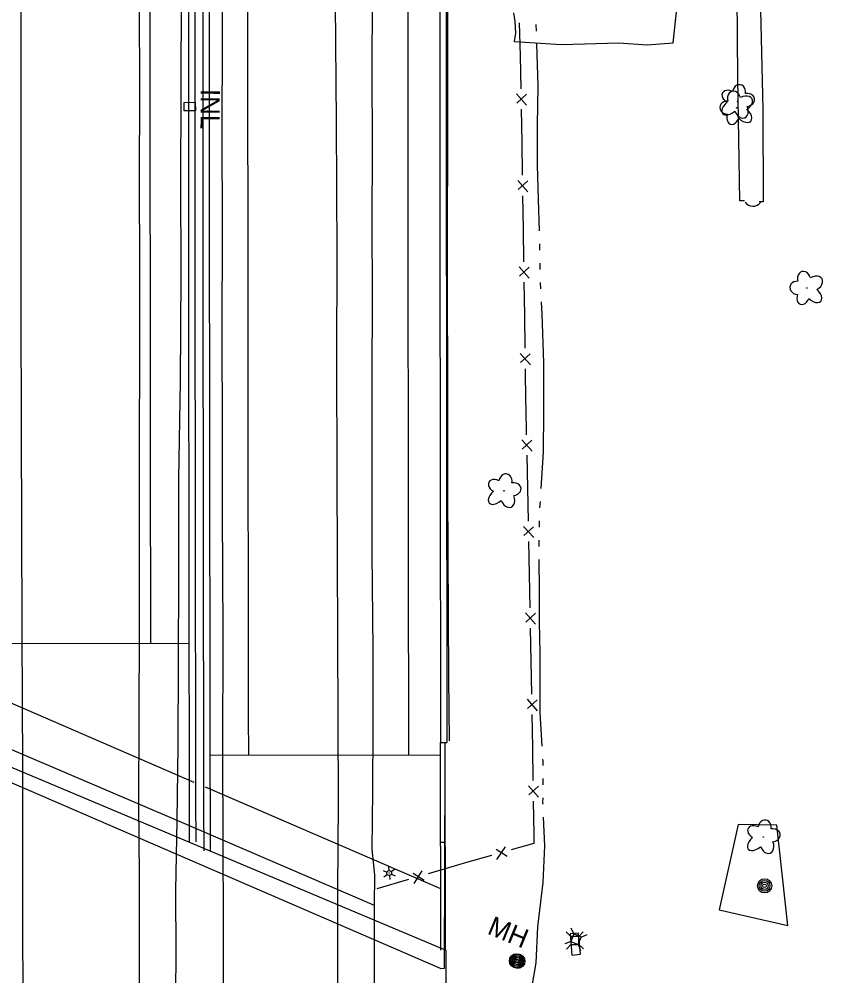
# Model space of a CAD drawing. Extents: x 588843 to 2552415, y 180129 to 269402.
# Drawn here: x 593958.1 to 594209.3, y 185573.3 to 185871.8 of the extents above; entities that cross this region are included whole.
import ezdxf

# ---------------------------------------------------------------- set-up
doc = ezdxf.new("R2010")
doc.units = 0
for name, color, linetype in [('Default', 7, 'Continuous'), ('E_AREA', 7, 'Continuous'), ('E_DRN', 7, 'Continuous'), ('E_DRN_RipRap', 7, 'Continuous'), ('E_DRN_Text', 7, 'Continuous'), ('E_FEN_P', 7, 'Continuous'), ('E_LAND_TreeLine', 7, 'Continuous'), ('E_LAND_Vegetation', 7, 'Continuous'), ('E_LTG', 7, 'Continuous'), ('E_MISCPROP', 7, 'Continuous'), ('E_RDWY', 7, 'Continuous'), ('E_RDWY_BarrierConc', 7, 'Continuous'), ('E_STRUCT', 7, 'Continuous'), ('E_UTL_AG_Bold', 7, 'Continuous'), ('E_UTL_MH_Text', 7, 'Continuous'), ('E_WTR_P', 7, 'Continuous'), ('P_RDWY_BarrierConc', 7, 'Continuous'), ('P_RDWY_PavtEdge', 7, 'Continuous'), ('P_STRUCT', 7, 'Continuous')]:
    doc.layers.add(name, color=color, linetype=linetype)

# ---------------------------------------------------------------- blocks, each defined once
blk = doc.blocks.new('PED')
at = {"layer": 'Default'}
for p, q in [((-2.5, 2.5), (-5.33, 5.33)), ((2.5, 2.5), (5.33, 5.33)), ((-2.5, -2.5), (-5.33, -5.33)), ((2.5, -2.5), (5.33, -5.33))]:
    blk.add_line(p, q, dxfattribs=at)
blk.add_lwpolyline([(-2.5, -2.5), (2.5, -2.5), (2.5, 2.5), (-2.5, 2.5)], close=True, dxfattribs=at)
blk = doc.blocks.new('POLE')
at = {"layer": 'Default'}
for radius in [4.46, 3.35, 2.23, 1.12]:
    blk.add_circle((0, 0), radius, dxfattribs=at)
blk = doc.blocks.new('MHT')
at = {"layer": 'E_UTL_MH_Text'}
blk.add_text('MH', height=12, dxfattribs=at).set_placement((-9.81, -6))
blk = doc.blocks.new('DTRE_1_1')
at = {"layer": 'Default'}
blk.add_circle((-0.18, 0), 0.183, dxfattribs=at)
for centre, major_axis, ratio in [((-1.87, 5.32), (1.36, -4.98), 0.782863), ((4.06, 2.74), (-5.27, -2.93), 0.691916), ((-5.87, 0.15), (4.93, -0.12), 0.832022), ((-2.49, -5.24), (1.8, 4.86), 0.716896), ((3.54, -3.71), (-5.01, 4.58), 0.560249)]:
    blk.add_ellipse(centre, major_axis=major_axis, ratio=ratio, start_param=1.570796, end_param=4.712389, dxfattribs=at)
blk = doc.blocks.new('CULV2_4')
at = {"layer": 'E_DRN'}
blk.add_arc((64.6, 48.4), 80.7, 216.8699, 323.1301, dxfattribs=at)
blk = doc.blocks.new('INLT_47_1')
at = {"layer": 'E_DRN_Text'}
blk.add_text('INL', height=39.37, dxfattribs=at).set_placement((-36.2, -19.7))
blk = doc.blocks.new('PED_3')
at = {"layer": 'E_UTL_AG_Bold'}
for p, q in [((-8.2, 8.2), (-17.5, 17.5)), ((8.2, 8.2), (17.5, 17.5)), ((-8.2, -8.2), (-17.5, -17.5)), ((8.2, -8.2), (17.5, -17.5))]:
    blk.add_line(p, q, dxfattribs=at)
blk.add_lwpolyline([(-8.2, -8.2), (8.2, -8.2), (8.2, 8.2), (-8.2, 8.2)], close=True, dxfattribs=at)
blk = doc.blocks.new('LPOL_4')
at = {"layer": 'E_LTG'}
for p, q in [((-13.1, 0), (-4.9, 0)), ((-2.5, 4.3), (-6.6, 11.4)), ((2.5, 4.3), (6.6, 11.4)), ((4.9, 0), (13.1, 0)), ((-6.6, -11.4), (-2.5, -4.3)), ((6.6, -11.4), (2.5, -4.3))]:
    blk.add_line(p, q, dxfattribs=at)
for radius in [4.92, 4.92, 4.92, 0.41]:
    blk.add_circle((0, 0), radius, dxfattribs=at)
blk = doc.blocks.new('POLE_3')
at = {"layer": 'E_MISCPROP'}
for radius in [14.6, 11, 7.32, 3.66]:
    blk.add_circle((0, 0), radius, dxfattribs=at)
blk = doc.blocks.new('DTRE_4')
at = {"layer": 'E_LAND_Vegetation'}
blk.add_circle((-0.6, 0), 0.601, dxfattribs=at)
for centre, major_axis, ratio in [((-6.1, 17.5), (4.5, -16.3), 0.782863), ((13.3, 9), (-17.3, -9.6), 0.691916), ((-19.3, 0.5), (16.2, -0.4), 0.832022), ((-8.2, -17.2), (5.9, 15.9), 0.716896), ((11.6, -12.2), (-16.4, 15), 0.560249)]:
    blk.add_ellipse(centre, major_axis=major_axis, ratio=ratio, start_param=1.570796, end_param=4.712389, dxfattribs=at)

msp = doc.modelspace()

# ---------------------------------------------------------------- linework, layer by layer
at = {"layer": 'E_AREA'}
msp.add_lwpolyline([(594184.55, 185815.05), (594183.08, 185815.03), (594182.48, 185853.37), (594182.16, 185891.99), (594181.73, 185925.3), (594181.17, 185954.3), (594180.32, 185981.29), (594180.18, 185990.94), (594187.61, 185990.93), (594188.86, 185966.43), (594189.07, 185947.36), (594188.94, 185927.54), (594189.25, 185903.49), (594189.55, 185874.61), (594190.24, 185843.6), (594190.34, 185814.77), (594189.16, 185814.75)], dxfattribs=at)
msp.add_lwpolyline([(594130.09, 185586.37), (594130.7, 185579.78), (594133.31, 185580.02), (594132.7, 185586.62)], close=True, dxfattribs=at)
at = {"layer": 'E_DRN'}
msp.add_lwpolyline([(594013.14, 185843.16), (594009.62, 185843.12), (594009.59, 185845.76), (594013.11, 185845.81)], close=True, dxfattribs=at)
at = {"layer": 'E_DRN_RipRap'}
msp.add_lwpolyline([(594112.48, 185873.68), (594112.89, 185871.02), (594113.1, 185867.43), (594112.61, 185864.78), (594127.38, 185863.84), (594145.28, 185864.4), (594154.19, 185863.74), (594162.26, 185864.38), (594163.49, 185875.95), (594153.67, 185876.61), (594144.29, 185875.66), (594128.58, 185875.15), (594117.6, 185874.19)], dxfattribs=at)
at = {"layer": 'E_FEN_P'}
for p, q in [((594113.37, 185848.43), (594116.55, 185844.89)), ((594116.49, 185848.31), (594113.47, 185845.57)), ((594113.77, 185821.45), (594116.94, 185817.91)), ((594116.89, 185821.33), (594113.87, 185818.59)), ((594114.17, 185794.46), (594117.34, 185790.92)), ((594117.29, 185794.35), (594114.27, 185791.6)), ((594114.57, 185767.48), (594117.74, 185763.94)), ((594117.69, 185767.36), (594114.67, 185764.62)), ((594115.02, 185740.49), (594118.22, 185736.97)), ((594118.15, 185740.39), (594115.15, 185737.63)), ((594115.58, 185713.51), (594118.78, 185709.99)), ((594118.71, 185713.41), (594115.71, 185710.65)), ((594116.14, 185686.53), (594119.34, 185683.01)), ((594119.27, 185686.43), (594116.27, 185683.67)), ((594116.7, 185659.56), (594119.87, 185656.01)), ((594119.83, 185659.44), (594116.8, 185656.69)), ((594117.08, 185632.57), (594120.26, 185629.03)), ((594120.21, 185632.45), (594117.18, 185629.71)), ((594110.48, 185610.47), (594107.06, 185612.69)), ((594109.8, 185613.53), (594107.18, 185609.55)), ((594084.57, 185603.03), (594081.11, 185605.2)), ((594083.84, 185606.08), (594081.28, 185602.06))]:
    msp.add_line(p, q, dxfattribs=at)
for points in [[(594114.23, 185870.64), (594114.5, 185860.34)], [(594114.5, 185860.34), (594114.76, 185850.04)], [(594114.88, 185843.66), (594115.03, 185833.36)], [(594115.03, 185833.36), (594115.19, 185823.06)], [(594115.28, 185816.68), (594115.43, 185806.37)], [(594115.43, 185806.37), (594115.59, 185796.07)], [(594115.68, 185789.69), (594115.83, 185779.39)], [(594115.83, 185779.39), (594115.99, 185769.09)], [(594116.08, 185762.71), (594116.23, 185752.41)], [(594116.23, 185752.41), (594116.26, 185750.57), (594116.44, 185742.11)], [(594116.57, 185735.73), (594116.78, 185725.43)], [(594116.78, 185725.43), (594116.99, 185715.12)], [(594117.13, 185708.75), (594117.34, 185698.45)], [(594117.34, 185698.45), (594117.55, 185688.14)], [(594117.68, 185681.77), (594117.9, 185671.47)], [(594117.9, 185671.47), (594118.11, 185661.16)], [(594118.21, 185654.79), (594118.35, 185644.48)], [(594118.35, 185644.48), (594118.5, 185634.18)], [(594118.59, 185627.8), (594118.74, 185617.5)], [(594118.74, 185617.5), (594118.78, 185614.53), (594111.71, 185612.56)], [(594105.57, 185610.85), (594097.08, 185608.48), (594095.65, 185608.06)], [(594095.65, 185608.06), (594085.77, 185605.14)], [(594079.65, 185603.34), (594069.77, 185600.42)]]:
    msp.add_lwpolyline(points, dxfattribs=at)
at = {"layer": 'E_LAND_TreeLine'}
msp.add_lwpolyline([(594176.65, 185593.9), (594198.05, 185589.01), (594194.61, 185620.33), (594182.56, 185620.47)], close=True, dxfattribs=at)
at = {"layer": 'E_RDWY'}
for points in [[(593959.3, 185642.07), (593959.16, 185655.66), (593958.95, 185711.62), (593958.86, 185745.19), (593958.74, 185780.52), (593958.78, 185812.97), (593958.77, 185848.82), (593958.71, 185881.07), (593958.69, 185916.44), (593958.71, 185953.07), (593958.76, 185985.26), (593958.66, 186022.22), (593958.67, 186054.7), (593958.69, 186089.53), (593958.96, 186126.59), (593958.97, 186145.28)], [(593995.5, 185626.87), (593995.63, 185653.87), (593995.73, 185681.63), (593995.69, 185711.5), (593995.66, 185737.97), (593995.76, 185768.54), (593995.76, 185792.56), (593995.67, 185822.87), (593995.77, 185848.12), (593995.64, 185877.81), (593995.77, 185906.27), (593995.66, 185936.63), (593995.63, 185960.91), (593995.71, 185989.51), (593995.53, 186014.49), (593995.69, 186037.4), (593995.66, 186060.5), (593995.68, 186084.25), (593995.72, 186110.68), (593995.77, 186135.67)], [(594021.79, 185615.43), (594021.75, 185642.51), (594021.79, 185680.23), (594021.64, 185718.17), (594021.59, 185744.33), (594021.5, 185772.77), (594021.62, 185807.36), (594021.45, 185835.4), (594021.62, 185866.87), (594021.6, 185895.17), (594021.57, 185926.11), (594021.61, 185960.68), (594021.47, 185994.92), (594021.41, 186026.92), (594021.31, 186057.33), (594021.47, 186092.67), (594021.49, 186129.13)], [(594057.6, 185599.99), (594057.84, 185627.31), (594057.71, 185653.59), (594057.36, 185729.28), (594057.31, 185765.88), (594057.35, 185798.26), (594057.15, 185839.82), (594056.9, 185876.82), (594056.92, 185913.24), (594056.81, 185948.68), (594056.8, 185989.22), (594056.78, 186018.75), (594056.93, 186054.65), (594057.02, 186090.76), (594057, 186119.86)], [(593959.87, 185420.54), (593959.84, 185445.18), (593959.68, 185484.05), (593959.45, 185518.19), (593959.33, 185553.9), (593959.27, 185602.1), (593959.3, 185642.07)], [(593995.63, 185404.88), (593995.6, 185440.77), (593995.74, 185473.91), (593995.68, 185502.41), (593995.72, 185538.18), (593995.67, 185568.02), (593995.66, 185604.47), (593995.5, 185626.87)], [(594022.14, 185393.45), (594022.21, 185425.91), (594022.13, 185466.23), (594022.08, 185503.34), (594021.81, 185547.03), (594021.91, 185590.06), (594021.79, 185615.43)], [(594057.68, 185378.51), (594057.47, 185403.68), (594057.63, 185436.51), (594057.67, 185474.34), (594057.7, 185515.46), (594057.58, 185553.57), (594057.6, 185599.99)]]:
    msp.add_lwpolyline(points, dxfattribs=at)
at = {"layer": 'E_RDWY_BarrierConc'}
msp.add_lwpolyline([(594092.41, 185646.59), (594092.23, 185666.33), (594091.89, 185724.73), (594091.96, 185748.56), (594091.86, 185797.61), (594091.91, 185841.47), (594091.93, 185867.8), (594091.87, 185930.74), (594091.81, 185977.86), (594091.82, 186024.62), (594091.91, 186074.39)], dxfattribs=at)
at = {"layer": 'E_STRUCT'}
for points in [[(594007.48, 185621.74), (594007.8, 185644.98), (594007.83, 185671.26), (594007.95, 185698.3), (594007.95, 185728.35), (594008.47, 185758.75), (594008.65, 185791.93), (594008.59, 185821.62), (594008.66, 185847.79), (594008.8, 185881.99), (594009.05, 185912.79), (594009.1, 185945.13), (594008.95, 185976.13), (594008.95, 186007.86), (594008.75, 186038.52), (594008.94, 186065.49), (594009.16, 186097.12), (594009.12, 186123.45), (594009.19, 186132.22)], [(594069.19, 185604.81), (594068.28, 185612.73), (594068.5, 185631), (594068.67, 185650.93), (594068.6, 185675.04), (594068.35, 185705.19), (594068.27, 185731.53), (594068.37, 185758.91), (594068.4, 185785.63), (594068.35, 185808.1), (594068.43, 185831.75), (594068.32, 185856.13), (594068.38, 185877.98), (594068.43, 185904.62), (594068.19, 185930), (594068.17, 185953.26), (594068.3, 185981.89), (594068.16, 186006.49), (594068.19, 186032.08), (594068.05, 186060.08), (594068.09, 186085.41), (594068.35, 186116.48), (594068.36, 186116.92)], [(594089.61, 185575.54), (593939.45, 185640.42), (593938.15, 185641.72), (593937.91, 185695.24)], [(593947.53, 185425.93), (594007.57, 185399.67), (594069.43, 185373.6), (594069.03, 185595.2), (594007.48, 185621.74), (593947.15, 185647.44), (593947.53, 185425.93)], [(593938.1, 185432.27), (594092.05, 185366.69), (594091.65, 185474.37), (594091.41, 185581.17), (593937.6, 185645.83)], [(594089.61, 185575.54), (594090.86, 185575.71), (594091.08, 185639.18)], [(594007.57, 185399.67), (594007.57, 185428.21), (594007.32, 185465.26), (594007.38, 185496.34), (594007.27, 185528.01), (594006.95, 185555.68), (594007.15, 185580.26), (594007.06, 185599.87), (594007.48, 185621.74)], [(594069.03, 185595.19), (594069.19, 185604.81)]]:
    msp.add_lwpolyline(points, dxfattribs=at)
at = {"layer": 'E_WTR_P'}
for points in [[(594119.46, 185870.04), (594119.53, 185868.03)], [(594119.67, 185864.01), (594120.07, 185850.91), (594119.78, 185838.66), (594119.81, 185834.86)], [(594119.81, 185834.86), (594119.88, 185826.15), (594120.1, 185815.44), (594120.42, 185805.71)], [(594120.51, 185801.69), (594120.55, 185799.68)], [(594120.62, 185795.66), (594120.66, 185793.64)], [(594120.78, 185789.62), (594120.87, 185787.62)], [(594121.06, 185783.6), (594121.25, 185779.69), (594121.84, 185764.51), (594121.83, 185754.45)], [(594121.83, 185754.45), (594121.82, 185749.17), (594121.7, 185736.61), (594120.99, 185725.31)], [(594120.74, 185721.3), (594120.61, 185719.29)], [(594120.44, 185715.27), (594120.42, 185713.26)], [(594120.37, 185709.24), (594120.34, 185707.23)], [(594120.32, 185703.21), (594120.42, 185693.53), (594120.41, 185683.6), (594120.62, 185674.05)], [(594120.62, 185674.05), (594120.7, 185670.36), (594120.7, 185655.41), (594121.31, 185644.91)], [(594121.54, 185640.89), (594121.57, 185640.47), (594121.56, 185638.88)], [(594121.56, 185634.86), (594121.55, 185632.85)], [(594121.55, 185628.83), (594121.54, 185627.37), (594121.57, 185626.82)], [(594121.75, 185622.8), (594122.17, 185613.86), (594121.59, 185602.36), (594120.58, 185593.73)], [(594120.58, 185593.73), (594119.98, 185588.56), (594119.43, 185577.31), (594118, 185568.82), (594116.87, 185564.89)]]:
    msp.add_lwpolyline(points, dxfattribs=at)
at = {"layer": 'P_RDWY_BarrierConc'}
msp.add_line((594089.66, 185646.13), (594091.66, 185646.13), dxfattribs=at)
for radius, end in [(137507.12, 180.1191305), (137505.12, 180.1191305), (137502.62, 180.1203068), (137500.62, 180.1203068), (137428.62, 180.1062505), (137426.62, 180.1062503)]:
    msp.add_arc((731518.05, 185900.98), radius, 179.769059, end, dxfattribs=at)
at = {"layer": 'P_RDWY_PavtEdge'}
for p, q in [((594011.11, 185676.93), (593939.1, 185676.79)), ((594089.68, 185642.14), (594017.68, 185641.99))]:
    msp.add_line(p, q, dxfattribs=at)
for radius, end in [(137519.12, 180.0933589), (137488.62, 180.1079179), (137438.62, 180.1079132)]:
    msp.add_arc((731518.05, 185900.98), radius, 179.769059, end, dxfattribs=at)
at = {"layer": 'P_STRUCT'}
for p, q in [((593939.13, 185665.47), (594012.64, 185633.72)), ((594089.8, 185581.27), (594089.66, 185646.13)), ((594091.25, 185581.28), (594091.12, 185646.13)), ((594089.76, 185600.41), (594016.24, 185632.16)), ((594091.18, 185614.88), (594089.73, 185614.88)), ((594091.25, 185581.24), (594091.25, 185581.28))]:
    msp.add_line(p, q, dxfattribs=at)

# ---------------------------------------------------------------- block references
at = {"layer": 'E_DRN', "xscale": 0.03746832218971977, "yscale": 0.03746832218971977, "rotation": -0.9861195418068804}
msp.add_blockref('CULV2_4', (594184.73, 185814.63), dxfattribs=at)
at = {"layer": 'E_DRN_Text', "xscale": 0.1524003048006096, "yscale": 0.1524003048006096, "rotation": -90.21819803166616}
msp.add_blockref('INLT_47_1', (594017.75, 185844.43), dxfattribs=at)
at = {"layer": 'E_LAND_Vegetation', "xscale": 0.1524003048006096, "yscale": 0.1524003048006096, "rotation": -97.36026881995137}
for p in [(594182.4, 185845.96), (594109.47, 185724.51), (594190.4, 185616.52)]:
    msp.add_blockref('DTRE_4', p, dxfattribs=at)
at = {"layer": 'E_LAND_Vegetation', "xscale": 0.5, "yscale": 0.5}
for p in [(594182.25, 185844.07), (594204.11, 185787.87)]:
    msp.add_blockref('DTRE_1_1', p, dxfattribs=at)
at = {"layer": 'E_LTG', "xscale": 0.1524003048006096, "yscale": 0.15240030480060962, "rotation": -84.36014555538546}
msp.add_blockref('LPOL_4', (594073.63, 185605.35), dxfattribs=at)
at = {"layer": 'E_MISCPROP'}
for name, p, xscale, yscale, rotation in [('POLE_3', (594190.83, 185601.37), 0.1524003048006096, 0.15240030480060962, -84.36014555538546), ('POLE', (594113.38, 185577.97), 0.4999999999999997, 0.4999999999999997, -22.447224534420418), ('POLE_3', (594113.78, 185577.85), 0.1524003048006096, 0.15240030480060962, -84.36014555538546)]:
    msp.add_blockref(name, p, dxfattribs=dict(at, xscale=xscale, yscale=yscale, rotation=rotation))
at = {"layer": 'E_UTL_AG_Bold'}
for name, p, xscale, yscale, rotation in [('PED', (594131.93, 185584.71), 0.4999999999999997, 0.4999999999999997, -22.447224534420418), ('PED_3', (594131.57, 185584.34), 0.1524003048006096, 0.1524003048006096, -89.2544447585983)]:
    msp.add_blockref(name, p, dxfattribs=dict(at, xscale=xscale, yscale=yscale, rotation=rotation))
at = {"layer": 'E_UTL_MH_Text', "xscale": 0.4999999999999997, "yscale": 0.4999999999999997, "rotation": -22.447224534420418}
msp.add_blockref('MHT', (594109.62, 185587.43), dxfattribs=at)

doc.saveas('drawing.dxf')
